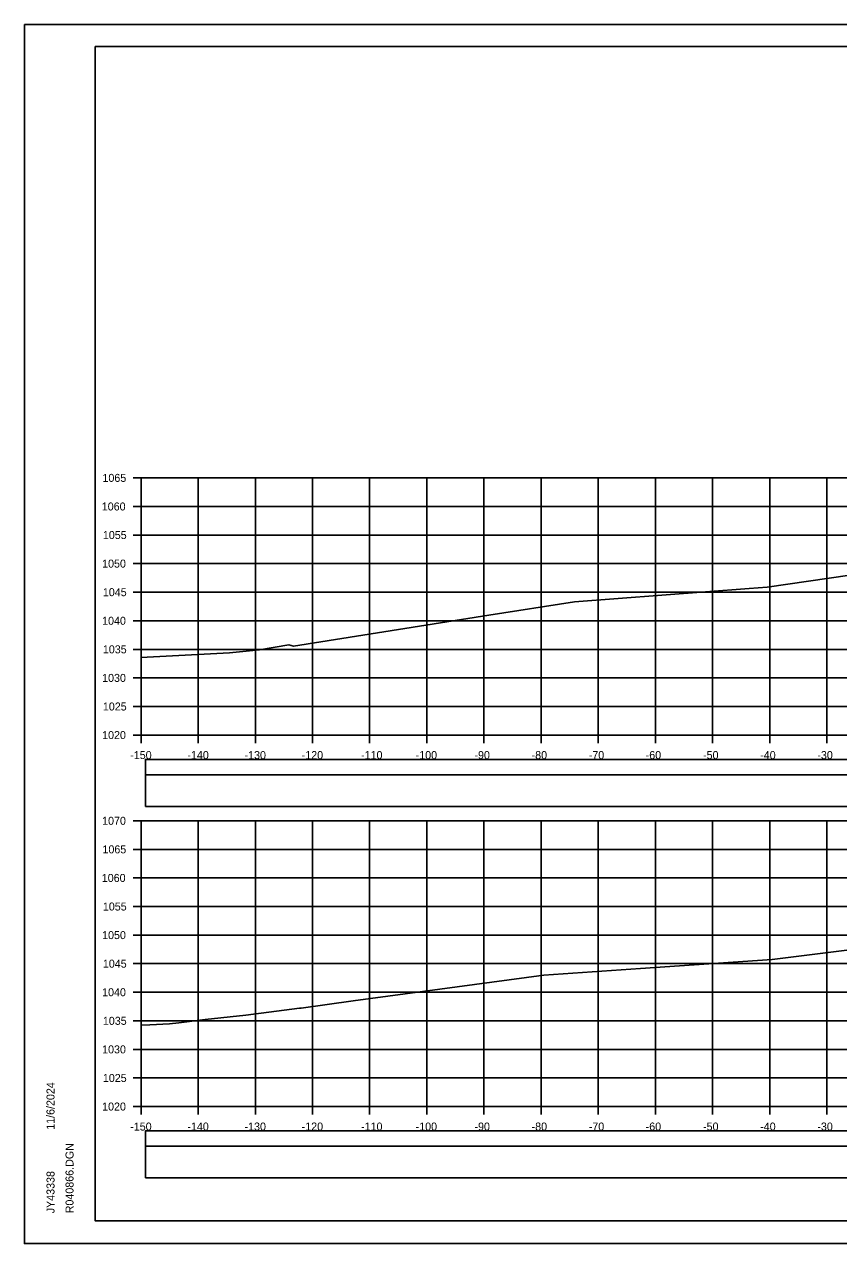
# Model space of a CAD drawing. Extents: x 1370565 to 1374448, y 301010 to 304637.
# Drawn here: x 1370564.6 to 1370707.1, y 303997.2 to 304210.6 of the extents above; entities that cross this region are included whole.
import ezdxf

# ---------------------------------------------------------------- set-up
doc = ezdxf.new("R2010")
doc.units = 0
for name, color, linetype in [('R_Axis', 7, 'Continuous'), ('R_Axis Annot', 7, 'Continuous'), ('R_Border', 7, 'Continuous'), ('R_Drive', 7, 'Continuous'), ('R_Exist Surface', 7, 'Continuous'), ('R_Grid', 7, 'Continuous'), ('R_No Plot', 7, 'Continuous')]:
    doc.layers.add(name, color=color, linetype=linetype)

msp = doc.modelspace()

# ---------------------------------------------------------------- linework, layer by layer
at = {"layer": 'R_Axis'}
for p, q in [((1370583.63, 304131.21), (1370585.03, 304131.21)), ((1370585.03, 304086.21), (1370585.03, 304131.21)), ((1370583.63, 304126.21), (1370585.03, 304126.21)), ((1370583.63, 304121.21), (1370585.03, 304121.21)), ((1370583.63, 304116.21), (1370585.03, 304116.21)), ((1370583.63, 304111.21), (1370585.03, 304111.21)), ((1370583.63, 304106.21), (1370585.03, 304106.21)), ((1370583.63, 304101.21), (1370585.03, 304101.21)), ((1370583.63, 304096.21), (1370585.03, 304096.21)), ((1370583.63, 304091.21), (1370585.03, 304091.21)), ((1370583.63, 304086.21), (1370585.03, 304086.21)), ((1370585.03, 304086.21), (1370885.03, 304086.21)), ((1370585.03, 304084.81), (1370585.03, 304086.21)), ((1370595.03, 304084.81), (1370595.03, 304086.21)), ((1370605.03, 304084.81), (1370605.03, 304086.21)), ((1370615.03, 304084.81), (1370615.03, 304086.21)), ((1370625.03, 304084.81), (1370625.03, 304086.21)), ((1370635.03, 304084.81), (1370635.03, 304086.21)), ((1370645.03, 304084.81), (1370645.03, 304086.21)), ((1370655.03, 304084.81), (1370655.03, 304086.21)), ((1370665.03, 304084.81), (1370665.03, 304086.21)), ((1370675.03, 304084.81), (1370675.03, 304086.21)), ((1370685.03, 304084.81), (1370685.03, 304086.21)), ((1370695.03, 304084.81), (1370695.03, 304086.21)), ((1370705.03, 304084.81), (1370705.03, 304086.21)), ((1370583.63, 304071.21), (1370585.03, 304071.21)), ((1370585.03, 304021.21), (1370585.03, 304071.21)), ((1370583.63, 304066.21), (1370585.03, 304066.21)), ((1370583.63, 304061.21), (1370585.03, 304061.21)), ((1370583.63, 304056.21), (1370585.03, 304056.21)), ((1370583.63, 304051.21), (1370585.03, 304051.21)), ((1370583.63, 304046.21), (1370585.03, 304046.21)), ((1370583.63, 304041.21), (1370585.03, 304041.21)), ((1370583.63, 304036.21), (1370585.03, 304036.21)), ((1370583.63, 304031.21), (1370585.03, 304031.21)), ((1370583.63, 304026.21), (1370585.03, 304026.21)), ((1370583.63, 304021.21), (1370585.03, 304021.21)), ((1370585.03, 304021.21), (1370885.03, 304021.21)), ((1370585.03, 304019.81), (1370585.03, 304021.21)), ((1370595.03, 304019.81), (1370595.03, 304021.21)), ((1370605.03, 304019.81), (1370605.03, 304021.21)), ((1370615.03, 304019.81), (1370615.03, 304021.21)), ((1370625.03, 304019.81), (1370625.03, 304021.21)), ((1370635.03, 304019.81), (1370635.03, 304021.21)), ((1370645.03, 304019.81), (1370645.03, 304021.21)), ((1370655.03, 304019.81), (1370655.03, 304021.21)), ((1370665.03, 304019.81), (1370665.03, 304021.21)), ((1370675.03, 304019.81), (1370675.03, 304021.21)), ((1370685.03, 304019.81), (1370685.03, 304021.21)), ((1370695.03, 304019.81), (1370695.03, 304021.21)), ((1370705.03, 304019.81), (1370705.03, 304021.21))]:
    msp.add_line(p, q, dxfattribs=at)
at = {"layer": 'R_Border'}
for p, q in [((1370577.03, 304206.67), (1370893.21, 304206.67)), ((1370577.03, 304001.21), (1370577.03, 304206.67)), ((1370577.03, 304001.21), (1370577.03, 304001.21)), ((1370893.21, 304001.21), (1370577.03, 304001.21))]:
    msp.add_line(p, q, dxfattribs=at)
at = {"layer": 'R_Drive'}
for points in [[(1370585.81, 304079.25), (1370884.23, 304079.25), (1370884.23, 304081.95), (1370585.81, 304081.95)], [(1370585.81, 304073.72), (1370884.23, 304073.72), (1370884.23, 304079.25), (1370585.81, 304079.25)], [(1370585.81, 304014.25), (1370884.23, 304014.25), (1370884.23, 304016.95), (1370585.81, 304016.95)], [(1370585.81, 304008.72), (1370884.23, 304008.72), (1370884.23, 304014.25), (1370585.81, 304014.25)]]:
    msp.add_lwpolyline(points, close=True, dxfattribs=at)
at = {"layer": 'R_Exist Surface'}
for points in [[(1370585.03, 304099.76), (1370586.11, 304099.82), (1370600.48, 304100.6), (1370605.77, 304101.15), (1370610.9, 304101.97), (1370611.73, 304101.79), (1370645.86, 304107.17), (1370660.86, 304109.52), (1370691.44, 304111.87), (1370694.58, 304112.11), (1370716.27, 304115.22)], [(1370585.03, 304035.43), (1370586.56, 304035.53), (1370590.02, 304035.66), (1370591.65, 304035.83), (1370596.25, 304036.46), (1370603.34, 304037.22), (1370612.77, 304038.43), (1370613.07, 304038.4), (1370622.12, 304039.68), (1370655.51, 304044.17), (1370672.43, 304045.34), (1370695.46, 304046.96), (1370710.4, 304048.8)]]:
    msp.add_lwpolyline(points, dxfattribs=at)
at = {"layer": 'R_Grid'}
for p, q in [((1370585.03, 304131.21), (1370885.03, 304131.21)), ((1370585.03, 304086.21), (1370585.03, 304131.21)), ((1370595.03, 304086.21), (1370595.03, 304131.21)), ((1370605.03, 304086.21), (1370605.03, 304131.21)), ((1370615.03, 304086.21), (1370615.03, 304131.21)), ((1370625.03, 304086.21), (1370625.03, 304131.21)), ((1370635.03, 304086.21), (1370635.03, 304131.21)), ((1370645.03, 304086.21), (1370645.03, 304131.21)), ((1370655.03, 304086.21), (1370655.03, 304131.21)), ((1370665.03, 304086.21), (1370665.03, 304131.21)), ((1370675.03, 304086.21), (1370675.03, 304131.21)), ((1370685.03, 304086.21), (1370685.03, 304131.21)), ((1370695.03, 304086.21), (1370695.03, 304131.21)), ((1370705.03, 304086.21), (1370705.03, 304131.21)), ((1370585.03, 304126.21), (1370885.03, 304126.21)), ((1370585.03, 304121.21), (1370885.03, 304121.21)), ((1370585.03, 304116.21), (1370885.03, 304116.21)), ((1370585.03, 304111.21), (1370885.03, 304111.21)), ((1370585.03, 304106.21), (1370885.03, 304106.21)), ((1370585.03, 304101.21), (1370885.03, 304101.21)), ((1370585.03, 304096.21), (1370885.03, 304096.21)), ((1370585.03, 304091.21), (1370885.03, 304091.21)), ((1370585.03, 304086.21), (1370885.03, 304086.21)), ((1370585.03, 304071.21), (1370885.03, 304071.21)), ((1370585.03, 304021.21), (1370585.03, 304071.21)), ((1370595.03, 304021.21), (1370595.03, 304071.21)), ((1370605.03, 304021.21), (1370605.03, 304071.21)), ((1370615.03, 304021.21), (1370615.03, 304071.21)), ((1370625.03, 304021.21), (1370625.03, 304071.21)), ((1370635.03, 304021.21), (1370635.03, 304071.21)), ((1370645.03, 304021.21), (1370645.03, 304071.21)), ((1370655.03, 304021.21), (1370655.03, 304071.21)), ((1370665.03, 304021.21), (1370665.03, 304071.21)), ((1370675.03, 304021.21), (1370675.03, 304071.21)), ((1370685.03, 304021.21), (1370685.03, 304071.21)), ((1370695.03, 304021.21), (1370695.03, 304071.21)), ((1370705.03, 304021.21), (1370705.03, 304071.21)), ((1370585.03, 304066.21), (1370885.03, 304066.21)), ((1370585.03, 304061.21), (1370885.03, 304061.21)), ((1370585.03, 304056.21), (1370885.03, 304056.21)), ((1370585.03, 304051.21), (1370885.03, 304051.21)), ((1370585.03, 304046.21), (1370885.03, 304046.21)), ((1370585.03, 304041.21), (1370885.03, 304041.21)), ((1370585.03, 304036.21), (1370885.03, 304036.21)), ((1370585.03, 304031.21), (1370885.03, 304031.21)), ((1370585.03, 304026.21), (1370885.03, 304026.21)), ((1370585.03, 304021.21), (1370885.03, 304021.21))]:
    msp.add_line(p, q, dxfattribs=at)
at = {"layer": 'R_No Plot'}
for p, q in [((1370564.63, 304210.56), (1370897.96, 304210.56)), ((1370564.63, 303997.23), (1370897.96, 303997.23))]:
    msp.add_line(p, q, dxfattribs=at)
for points in [[(1370564.62, 304210.56), (1370897.96, 304210.56), (1370897.96, 303997.22), (1370564.62, 303997.22)], [(1370810.95, 304206.67), (1370830.57, 304206.67), (1370830.57, 304196.79), (1370846.68, 304196.79), (1370869.88, 304196.79), (1370869.88, 304164.12), (1370893.09, 304164.12), (1370893.21, 304001.21), (1370577.03, 304001.21), (1370577.03, 304206.67)]]:
    msp.add_lwpolyline(points, close=True, dxfattribs=at)

# ---------------------------------------------------------------- texts
at = {"layer": 'R_Axis Annot'}
for s, p in [('1065', (1370578.28, 304130.51)), ('1060', (1370578.16, 304125.51)), ('1055', (1370578.35, 304120.51)), ('1050', (1370578.22, 304115.51)), ('1045', (1370578.35, 304110.51)), ('1040', (1370578.22, 304105.51)), ('1035', (1370578.35, 304100.51)), ('1030', (1370578.22, 304095.51)), ('1025', (1370578.35, 304090.51)), ('1020', (1370578.22, 304085.51)), ('-150', (1370583.14, 304082.01)), ('-140', (1370593.14, 304082.01)), ('-130', (1370603.14, 304082.01)), ('-120', (1370613.14, 304082.01)), ('-110', (1370623.53, 304082.01)), ('-100', (1370633.08, 304082.01)), ('-90', (1370643.37, 304082.01)), ('-80', (1370653.37, 304082.01)), ('-70', (1370663.37, 304082.01)), ('-60', (1370673.33, 304082.01)), ('-50', (1370683.37, 304082.01)), ('-40', (1370693.37, 304082.01)), ('-30', (1370703.37, 304082.01)), ('1070', (1370578.22, 304070.51)), ('1065', (1370578.28, 304065.51)), ('1060', (1370578.16, 304060.51)), ('1055', (1370578.35, 304055.51)), ('1050', (1370578.22, 304050.51)), ('1045', (1370578.35, 304045.51)), ('1040', (1370578.22, 304040.51)), ('1035', (1370578.35, 304035.51)), ('1030', (1370578.22, 304030.51)), ('1025', (1370578.35, 304025.51)), ('1020', (1370578.22, 304020.51)), ('-150', (1370583.14, 304017.01)), ('-140', (1370593.14, 304017.01)), ('-130', (1370603.14, 304017.01)), ('-120', (1370613.14, 304017.01)), ('-110', (1370623.53, 304017.01)), ('-100', (1370633.08, 304017.01)), ('-90', (1370643.37, 304017.01)), ('-80', (1370653.37, 304017.01)), ('-70', (1370663.37, 304017.01)), ('-60', (1370673.33, 304017.01)), ('-50', (1370683.37, 304017.01)), ('-40', (1370693.37, 304017.01)), ('-30', (1370703.37, 304017.01))]:
    msp.add_text(s, height=1.4, dxfattribs=at).set_placement(p)
at = {"layer": 'R_Border'}
for s, p in [('11/6/2024', (1370569.89, 304017.14)), ('R040866.DGN', (1370573.22, 304002.53)), ('JY43338', (1370569.89, 304002.53))]:
    msp.add_text(s, height=1.4, rotation=90, dxfattribs=at).set_placement(p)

doc.saveas('drawing.dxf')
